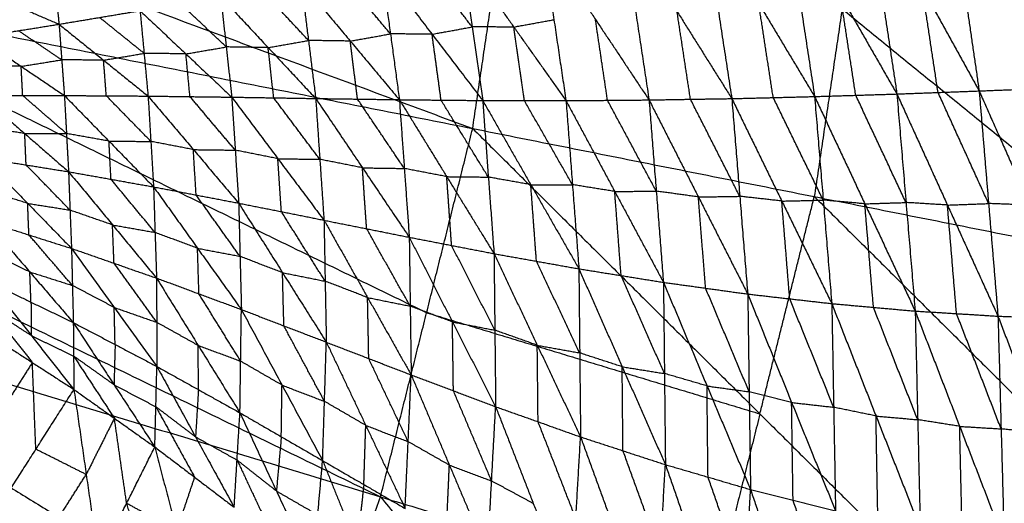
# Model space of a CAD drawing. Header units: millimetres. Extents: x -106 to 110, y -96 to 120.
# Tile 612 of 656: x 38.89 to 49.82, y -0.58 to 4.79. Entities that reach past the tile are written whole.
import ezdxf

# ---------------------------------------------------------------- set-up
doc = ezdxf.new("R2010")
doc.units = ezdxf.units.MM
doc.header["$MEASUREMENT"] = 0
doc.layers.add('Default', color=7, linetype='Continuous', true_color=0x000000)

msp = doc.modelspace()

# ---------------------------------------------------------------- linework, layer by layer
at = {"layer": 'Default'}
for points in [[(28.346, 9.343, 3.749), (36.131, 6.462, 3.779), (43.915, 3.582, 3.809)], [(43.915, 3.582, 3.809), (44.224, 5.665, 3.809), (44.533, 7.748, 3.809)], [(44.533, 7.748, 3.809), (48.017, 4.911, 3.835), (51.501, 2.073, 3.861)], [(48.382, 7.369, 3.835), (50.124, 5.951, 3.848), (51.866, 4.532, 3.861)], [(27.962, 6.755, 3.749), (35.427, 3.126, 3.779), (42.892, -0.504, 3.809)], [(27.962, 6.755, 3.749), (35.939, 5.169, 3.779), (43.915, 3.582, 3.809)], [(49.187, 6.404, -1.642), (49.363, 5.201, -2.119), (49.538, 3.999, -2.595)], [(49.187, 6.404, -1.642), (49.819, 5.219, -2.154), (50.451, 4.034, -2.666)], [(48.275, 6.283, -1.581), (48.45, 5.124, -2.041), (48.625, 3.965, -2.501)], [(48.275, 6.283, -1.581), (48.907, 5.141, -2.088), (49.538, 3.999, -2.595)], [(47.372, 6.147, -1.506), (47.542, 5.042, -1.945), (47.711, 3.937, -2.385)], [(47.372, 6.147, -1.506), (47.998, 5.056, -2.003), (48.625, 3.965, -2.501)], [(46.471, 6.001, -1.419), (46.631, 4.958, -1.834), (46.792, 3.914, -2.25)], [(46.471, 6.001, -1.419), (47.091, 4.969, -1.902), (47.711, 3.937, -2.385)], [(45.577, 5.847, -1.322), (45.725, 4.873, -1.711), (45.873, 3.899, -2.099)], [(45.577, 5.847, -1.322), (46.184, 4.88, -1.786), (46.792, 3.914, -2.25)], [(44.683, 5.687, -1.218), (44.817, 4.789, -1.578), (44.951, 3.891, -1.937)], [(44.683, 5.687, -1.218), (45.278, 4.793, -1.658), (45.873, 3.899, -2.099)], [(43.792, 5.524, -1.109), (43.909, 4.709, -1.438), (44.026, 3.893, -1.768)], [(43.792, 5.524, -1.109), (44.372, 4.708, -1.523), (44.951, 3.891, -1.937)], [(39.25, 5.419, 0.056), (39.286, 5.079, -0.264), (39.323, 4.739, -0.584)], [(42.903, 5.362, -0.998), (43.002, 4.632, -1.297), (43.101, 3.902, -1.596)], [(42.903, 5.362, -0.998), (43.464, 4.628, -1.383), (44.026, 3.893, -1.768)], [(43.909, 4.709, -1.438), (43.628, 5.076, -1.246), (43.347, 5.443, -1.053)], [(43.002, 4.632, -1.297), (42.729, 4.957, -1.12), (42.457, 5.282, -0.943)], [(35.939, 5.169, 3.779), (39.671, 3.354, 3.794), (43.404, 1.539, 3.809)], [(38.385, 5.143, 0.053), (38.854, 4.941, -0.265), (39.323, 4.739, -0.584)], [(42.011, 5.202, -0.888), (42.092, 4.559, -1.156), (42.172, 3.915, -1.424)], [(42.011, 5.202, -0.888), (42.556, 4.552, -1.242), (43.101, 3.902, -1.596)], [(49.082, 3.982, -2.548), (48.994, 4.561, -2.318), (48.907, 5.141, -2.088)], [(41.117, 5.044, -0.781), (41.179, 4.487, -1.019), (41.24, 3.93, -1.257)], [(41.117, 5.044, -0.781), (41.644, 4.48, -1.102), (42.172, 3.915, -1.424)], [(42.092, 4.559, -1.156), (41.828, 4.841, -0.995), (41.564, 5.123, -0.834)], [(48.168, 3.951, -2.443), (48.083, 4.504, -2.223), (47.998, 5.056, -2.003)], [(41.179, 4.487, -1.019), (40.924, 4.727, -0.874), (40.669, 4.967, -0.73)], [(47.252, 3.925, -2.317), (47.171, 4.447, -2.11), (47.091, 4.969, -1.902)], [(39.323, 4.739, -0.584), (39.772, 4.814, -0.631), (40.222, 4.889, -0.679)], [(40.267, 4.416, -0.889), (40.019, 4.615, -0.76), (39.772, 4.814, -0.631)], [(40.222, 4.889, -0.679), (40.267, 4.416, -0.889), (40.311, 3.942, -1.099)], [(40.222, 4.889, -0.679), (40.731, 4.41, -0.968), (41.24, 3.93, -1.257)], [(46.333, 3.907, -2.174), (46.259, 4.394, -1.98), (46.184, 4.88, -1.786)], [(48.017, 4.911, 3.835), (47.863, 3.869, 3.835), (47.708, 2.827, 3.835)], [(38.421, 4.595, -0.495), (38.872, 4.667, -0.539), (39.323, 4.739, -0.584)], [(39.323, 4.739, -0.584), (39.352, 4.344, -0.767), (39.382, 3.948, -0.951)], [(39.323, 4.739, -0.584), (39.817, 4.34, -0.841), (40.311, 3.942, -1.099)], [(43.464, 4.628, -1.383), (43.687, 4.668, -1.411), (43.909, 4.709, -1.438)], [(44.372, 4.708, -1.523), (44.14, 4.708, -1.481), (43.909, 4.709, -1.438)], [(44.372, 4.708, -1.523), (44.594, 4.749, -1.55), (44.817, 4.789, -1.578)], [(44.489, 3.892, -1.853), (44.43, 4.3, -1.688), (44.372, 4.708, -1.523)], [(45.412, 3.895, -2.018), (45.345, 4.344, -1.838), (45.278, 4.793, -1.658)], [(38.421, 4.595, -0.495), (38.902, 4.272, -0.723), (39.382, 3.948, -0.951)], [(39.352, 4.344, -0.767), (39.112, 4.505, -0.653), (38.872, 4.667, -0.539)], [(42.556, 4.552, -1.242), (42.779, 4.592, -1.27), (43.002, 4.632, -1.297)], [(43.464, 4.628, -1.383), (43.233, 4.63, -1.34), (43.002, 4.632, -1.297)], [(43.564, 3.897, -1.682), (43.514, 4.262, -1.533), (43.464, 4.628, -1.383)], [(40.731, 4.41, -0.968), (40.955, 4.448, -0.994), (41.179, 4.487, -1.019)], [(41.644, 4.48, -1.102), (41.411, 4.483, -1.061), (41.179, 4.487, -1.019)], [(41.644, 4.48, -1.102), (41.868, 4.519, -1.129), (42.092, 4.559, -1.156)], [(42.556, 4.552, -1.242), (42.324, 4.555, -1.199), (42.092, 4.559, -1.156)], [(42.636, 3.909, -1.51), (42.596, 4.23, -1.376), (42.556, 4.552, -1.242)], [(39.817, 4.34, -0.841), (40.042, 4.378, -0.865), (40.267, 4.416, -0.889)], [(40.731, 4.41, -0.968), (40.499, 4.413, -0.928), (40.267, 4.416, -0.889)], [(40.776, 3.936, -1.178), (40.754, 4.173, -1.073), (40.731, 4.41, -0.968)], [(41.706, 3.923, -1.341), (41.675, 4.201, -1.222), (41.644, 4.48, -1.102)], [(38.902, 4.272, -0.723), (38.67, 4.272, -0.689), (38.438, 4.272, -0.654)], [(38.902, 4.272, -0.723), (39.127, 4.308, -0.745), (39.352, 4.344, -0.767)], [(38.919, 3.948, -0.882), (38.91, 4.11, -0.802), (38.902, 4.272, -0.723)], [(39.817, 4.34, -0.841), (39.585, 4.342, -0.804), (39.352, 4.344, -0.767)], [(39.847, 3.945, -1.025), (39.832, 4.143, -0.933), (39.817, 4.34, -0.841)], [(27.326, 4.218, 3.749), (34.4, -0.126, 3.779), (41.473, -4.47, 3.809)], [(27.326, 4.218, 3.749), (35.109, 1.857, 3.779), (42.892, -0.504, 3.809)], [(38.455, 3.948, -0.813), (38.919, 3.948, -0.882), (39.382, 3.948, -0.951)], [(38.455, 3.948, -0.813), (38.942, 3.526, -0.928), (39.428, 3.103, -1.042)], [(39.405, 3.526, -0.997), (39.162, 3.737, -0.939), (38.919, 3.948, -0.882)], [(39.382, 3.948, -0.951), (39.405, 3.526, -0.997), (39.428, 3.103, -1.042)], [(39.382, 3.948, -0.951), (39.847, 3.945, -1.025), (40.311, 3.942, -1.099)], [(39.382, 3.948, -0.951), (39.877, 3.442, -1.077), (40.372, 2.935, -1.204)], [(40.342, 3.439, -1.152), (40.094, 3.692, -1.088), (39.847, 3.945, -1.025)], [(40.311, 3.942, -1.099), (40.342, 3.439, -1.152), (40.372, 2.935, -1.204)], [(40.311, 3.942, -1.099), (40.776, 3.936, -1.178), (41.24, 3.93, -1.257)], [(40.311, 3.942, -1.099), (40.814, 3.348, -1.238), (41.317, 2.754, -1.378)], [(41.279, 3.342, -1.317), (41.027, 3.639, -1.248), (40.776, 3.936, -1.178)], [(46.792, 3.914, -2.25), (47.252, 3.925, -2.317), (47.711, 3.937, -2.385)], [(47.711, 3.937, -2.385), (48.168, 3.951, -2.443), (48.625, 3.965, -2.501)], [(47.711, 3.937, -2.385), (47.807, 2.788, -2.496), (47.902, 1.64, -2.607)], [(47.711, 3.937, -2.385), (48.269, 2.747, -2.558), (48.828, 1.557, -2.732)], [(48.726, 2.761, -2.616), (48.447, 3.356, -2.53), (48.168, 3.951, -2.443)], [(48.625, 3.965, -2.501), (49.082, 3.982, -2.548), (49.538, 3.999, -2.595)], [(48.625, 3.965, -2.501), (48.726, 2.761, -2.616), (48.828, 1.557, -2.732)], [(48.625, 3.965, -2.501), (49.186, 2.733, -2.667), (49.747, 1.5, -2.833)], [(49.643, 2.75, -2.714), (49.362, 3.366, -2.631), (49.082, 3.982, -2.548)], [(49.538, 3.999, -2.595), (49.995, 4.017, -2.631), (50.451, 4.034, -2.666)], [(49.538, 3.999, -2.595), (49.643, 2.75, -2.714), (49.747, 1.5, -2.833)], [(49.538, 3.999, -2.595), (50.1, 2.733, -2.751), (50.662, 1.467, -2.908)], [(41.24, 3.93, -1.257), (41.279, 3.342, -1.317), (41.317, 2.754, -1.378)], [(41.24, 3.93, -1.257), (41.706, 3.923, -1.341), (42.172, 3.915, -1.424)], [(41.24, 3.93, -1.257), (41.752, 3.247, -1.409), (42.264, 2.565, -1.56)], [(42.218, 3.24, -1.492), (41.962, 3.581, -1.417), (41.706, 3.923, -1.341)], [(42.172, 3.915, -1.424), (42.218, 3.24, -1.492), (42.264, 2.565, -1.56)], [(42.172, 3.915, -1.424), (42.636, 3.909, -1.51), (43.101, 3.902, -1.596)], [(42.172, 3.915, -1.424), (42.691, 3.146, -1.586), (43.211, 2.376, -1.748)], [(43.156, 3.139, -1.672), (42.896, 3.524, -1.591), (42.636, 3.909, -1.51)], [(43.101, 3.902, -1.596), (43.156, 3.139, -1.672), (43.211, 2.376, -1.748)], [(43.101, 3.902, -1.596), (43.564, 3.897, -1.682), (44.026, 3.893, -1.768)], [(43.101, 3.902, -1.596), (43.627, 3.048, -1.766), (44.152, 2.194, -1.936)], [(44.089, 3.043, -1.852), (43.826, 3.47, -1.767), (43.564, 3.897, -1.682)], [(44.026, 3.893, -1.768), (44.089, 3.043, -1.852), (44.152, 2.194, -1.936)], [(44.026, 3.893, -1.768), (44.489, 3.892, -1.853), (44.951, 3.891, -1.937)], [(44.026, 3.893, -1.768), (44.56, 2.959, -1.944), (45.094, 2.026, -2.12)], [(45.023, 2.959, -2.029), (44.756, 3.425, -1.941), (44.489, 3.892, -1.853)], [(44.951, 3.891, -1.937), (45.412, 3.895, -2.018), (45.873, 3.899, -2.099)], [(44.951, 3.891, -1.937), (45.023, 2.959, -2.029), (45.094, 2.026, -2.12)], [(44.951, 3.891, -1.937), (45.492, 2.884, -2.117), (46.033, 1.876, -2.297)], [(45.953, 2.887, -2.198), (45.683, 3.391, -2.108), (45.412, 3.895, -2.018)], [(45.873, 3.899, -2.099), (46.333, 3.907, -2.174), (46.792, 3.914, -2.25)], [(45.873, 3.899, -2.099), (45.953, 2.887, -2.198), (46.033, 1.876, -2.297)], [(45.873, 3.899, -2.099), (46.421, 2.823, -2.28), (46.969, 1.746, -2.46)], [(46.88, 2.83, -2.355), (46.607, 3.368, -2.265), (46.333, 3.907, -2.174)], [(46.792, 3.914, -2.25), (46.88, 2.83, -2.355), (46.969, 1.746, -2.46)], [(46.792, 3.914, -2.25), (47.347, 2.777, -2.428), (47.902, 1.64, -2.607)], [(47.807, 2.788, -2.496), (47.529, 3.357, -2.407), (47.252, 3.925, -2.317)], [(38.942, 3.526, -0.928), (38.706, 3.563, -0.89), (38.471, 3.6, -0.853)], [(38.957, 3.178, -0.967), (38.949, 3.352, -0.947), (38.942, 3.526, -0.928)], [(38.942, 3.526, -0.928), (39.173, 3.526, -0.962), (39.405, 3.526, -0.997)], [(39.877, 3.442, -1.077), (39.641, 3.484, -1.037), (39.405, 3.526, -0.997)], [(42.892, -0.504, 3.809), (43.404, 1.539, 3.809), (43.915, 3.582, 3.809)], [(43.915, 3.582, 3.809), (47.104, 0.416, 3.835), (50.293, -2.749, 3.861)], [(43.915, 3.582, 3.809), (47.708, 2.827, 3.835), (51.501, 2.073, 3.861)], [(39.9, 3.019, -1.123), (39.888, 3.23, -1.1), (39.877, 3.442, -1.077)], [(39.877, 3.442, -1.077), (40.109, 3.44, -1.115), (40.342, 3.439, -1.152)], [(40.814, 3.348, -1.238), (40.578, 3.393, -1.195), (40.342, 3.439, -1.152)], [(40.845, 2.845, -1.291), (40.829, 3.096, -1.265), (40.814, 3.348, -1.238)], [(40.814, 3.348, -1.238), (41.046, 3.345, -1.278), (41.279, 3.342, -1.317)], [(41.752, 3.247, -1.409), (41.516, 3.295, -1.363), (41.279, 3.342, -1.317)], [(38.487, 3.253, -0.892), (38.957, 3.178, -0.967), (39.428, 3.103, -1.042)], [(38.487, 3.253, -0.892), (38.974, 2.752, -0.909), (39.461, 2.252, -0.926)], [(39.444, 2.677, -0.984), (39.201, 2.928, -0.976), (38.957, 3.178, -0.967)], [(41.791, 2.66, -1.469), (41.772, 2.954, -1.439), (41.752, 3.247, -1.409)], [(41.752, 3.247, -1.409), (41.985, 3.244, -1.45), (42.218, 3.24, -1.492)], [(42.691, 3.146, -1.586), (42.455, 3.193, -1.539), (42.218, 3.24, -1.492)], [(39.428, 3.103, -1.042), (39.444, 2.677, -0.984), (39.461, 2.252, -0.926)], [(39.428, 3.103, -1.042), (39.9, 3.019, -1.123), (40.372, 2.935, -1.204)], [(39.428, 3.103, -1.042), (39.916, 2.513, -1.057), (40.405, 1.923, -1.071)], [(42.738, 2.47, -1.654), (42.714, 2.808, -1.62), (42.691, 3.146, -1.586)], [(42.691, 3.146, -1.586), (42.923, 3.142, -1.629), (43.156, 3.139, -1.672)], [(43.627, 3.048, -1.766), (43.391, 3.093, -1.719), (43.156, 3.139, -1.672)], [(40.388, 2.429, -1.138), (40.144, 2.724, -1.13), (39.9, 3.019, -1.123)], [(43.681, 2.285, -1.842), (43.654, 2.666, -1.804), (43.627, 3.048, -1.766)], [(43.627, 3.048, -1.766), (43.858, 3.046, -1.809), (44.089, 3.043, -1.852)], [(44.56, 2.959, -1.944), (44.325, 3.001, -1.898), (44.089, 3.043, -1.852)], [(44.623, 2.11, -2.028), (44.592, 2.534, -1.986), (44.56, 2.959, -1.944)], [(44.56, 2.959, -1.944), (44.792, 2.959, -1.987), (45.023, 2.959, -2.029)], [(45.492, 2.884, -2.117), (45.257, 2.921, -2.073), (45.023, 2.959, -2.029)], [(38.974, 2.752, -0.909), (38.737, 2.827, -0.875), (38.501, 2.903, -0.842)], [(40.372, 2.935, -1.204), (40.388, 2.429, -1.138), (40.405, 1.923, -1.071)], [(40.372, 2.935, -1.204), (40.845, 2.845, -1.291), (41.317, 2.754, -1.378)], [(40.372, 2.935, -1.204), (40.86, 2.254, -1.215), (41.347, 1.574, -1.226)], [(41.332, 2.164, -1.302), (41.088, 2.504, -1.296), (40.845, 2.845, -1.291)], [(45.492, 2.884, -2.117), (45.723, 2.885, -2.158), (45.953, 2.887, -2.198)], [(45.563, 1.951, -2.209), (45.528, 2.417, -2.163), (45.492, 2.884, -2.117)], [(46.421, 2.823, -2.28), (46.187, 2.855, -2.239), (45.953, 2.887, -2.198)], [(38.988, 2.402, -0.859), (38.981, 2.577, -0.884), (38.974, 2.752, -0.909)], [(38.974, 2.752, -0.909), (39.209, 2.715, -0.947), (39.444, 2.677, -0.984)], [(41.317, 2.754, -1.378), (41.332, 2.164, -1.302), (41.347, 1.574, -1.226)], [(41.317, 2.754, -1.378), (41.791, 2.66, -1.469), (42.264, 2.565, -1.56)], [(41.317, 2.754, -1.378), (41.804, 1.983, -1.383), (42.29, 1.212, -1.389)], [(46.421, 2.823, -2.28), (46.651, 2.826, -2.317), (46.88, 2.83, -2.355)], [(46.501, 1.811, -2.379), (46.461, 2.317, -2.329), (46.421, 2.823, -2.28)], [(47.347, 2.777, -2.428), (47.114, 2.804, -2.392), (46.88, 2.83, -2.355)], [(47.104, 0.416, 3.835), (47.406, 1.622, 3.835), (47.708, 2.827, 3.835)], [(47.347, 2.777, -2.428), (47.577, 2.782, -2.462), (47.807, 2.788, -2.496)], [(47.435, 1.693, -2.534), (47.391, 2.235, -2.481), (47.347, 2.777, -2.428)], [(47.708, 2.827, 3.835), (49.303, 1.245, 3.848), (50.897, -0.338, 3.861)], [(48.269, 2.747, -2.558), (48.038, 2.767, -2.527), (47.807, 2.788, -2.496)], [(48.269, 2.747, -2.558), (48.498, 2.754, -2.587), (48.726, 2.761, -2.616)], [(48.365, 1.598, -2.669), (48.317, 2.173, -2.614), (48.269, 2.747, -2.558)], [(49.186, 2.733, -2.667), (48.956, 2.747, -2.642), (48.726, 2.761, -2.616)], [(49.186, 2.733, -2.667), (49.415, 2.741, -2.69), (49.643, 2.75, -2.714)], [(50.1, 2.733, -2.751), (49.871, 2.741, -2.733), (49.643, 2.75, -2.714)], [(39.916, 2.513, -1.057), (39.68, 2.595, -1.02), (39.444, 2.677, -0.984)], [(42.277, 1.888, -1.475), (42.034, 2.274, -1.472), (41.791, 2.66, -1.469)], [(49.287, 1.529, -2.782), (49.237, 2.131, -2.724), (49.186, 2.733, -2.667)], [(38.515, 2.553, -0.791), (38.988, 2.402, -0.859), (39.461, 2.252, -0.926)], [(38.515, 2.553, -0.791), (38.998, 1.991, -0.676), (39.481, 1.429, -0.561)], [(42.264, 2.565, -1.56), (42.277, 1.888, -1.475), (42.29, 1.212, -1.389)], [(42.264, 2.565, -1.56), (42.738, 2.47, -1.654), (43.211, 2.376, -1.748)], [(42.264, 2.565, -1.56), (42.748, 1.707, -1.559), (43.232, 0.849, -1.557)], [(39.933, 2.087, -0.998), (39.925, 2.3, -1.027), (39.916, 2.513, -1.057)], [(39.916, 2.513, -1.057), (40.152, 2.471, -1.097), (40.388, 2.429, -1.138)], [(40.86, 2.254, -1.215), (40.624, 2.342, -1.176), (40.388, 2.429, -1.138)], [(43.221, 1.612, -1.652), (42.979, 2.041, -1.653), (42.738, 2.47, -1.654)], [(39.471, 1.841, -0.743), (39.229, 2.121, -0.801), (38.988, 2.402, -0.859)], [(43.211, 2.376, -1.748), (43.221, 1.612, -1.652), (43.232, 0.849, -1.557)], [(43.211, 2.376, -1.748), (43.681, 2.285, -1.842), (44.152, 2.194, -1.936)], [(43.211, 2.376, -1.748), (43.69, 1.436, -1.737), (44.17, 0.496, -1.726)], [(38.998, 1.991, -0.676), (38.763, 2.104, -0.655), (38.528, 2.217, -0.634)], [(39.461, 2.252, -0.926), (39.471, 1.841, -0.743), (39.481, 1.429, -0.561)], [(39.461, 2.252, -0.926), (39.933, 2.087, -0.998), (40.405, 1.923, -1.071)], [(39.461, 2.252, -0.926), (39.935, 1.597, -0.789), (40.409, 0.942, -0.653)], [(40.876, 1.748, -1.148), (40.868, 2.001, -1.182), (40.86, 2.254, -1.215)], [(40.86, 2.254, -1.215), (41.096, 2.209, -1.258), (41.332, 2.164, -1.302)], [(44.161, 1.345, -1.831), (43.921, 1.815, -1.836), (43.681, 2.285, -1.842)], [(44.152, 2.194, -1.936), (44.161, 1.345, -1.831), (44.17, 0.496, -1.726)], [(44.152, 2.194, -1.936), (44.623, 2.11, -2.028), (45.094, 2.026, -2.12)], [(44.152, 2.194, -1.936), (44.632, 1.178, -1.913), (45.113, 0.161, -1.891)], [(40.407, 1.432, -0.862), (40.17, 1.76, -0.93), (39.933, 2.087, -0.998)], [(41.804, 1.983, -1.383), (41.568, 2.073, -1.343), (41.332, 2.164, -1.302)], [(45.103, 1.093, -2.006), (44.863, 1.602, -2.017), (44.623, 2.11, -2.028)], [(39.011, 1.656, -0.518), (39.005, 1.823, -0.597), (38.998, 1.991, -0.676)], [(38.998, 1.991, -0.676), (39.234, 1.916, -0.71), (39.471, 1.841, -0.743)], [(41.819, 1.393, -1.308), (41.811, 1.688, -1.346), (41.804, 1.983, -1.383)], [(41.804, 1.983, -1.383), (42.04, 1.936, -1.429), (42.277, 1.888, -1.475)], [(45.094, 2.026, -2.12), (45.103, 1.093, -2.006), (45.113, 0.161, -1.891)], [(45.094, 2.026, -2.12), (45.563, 1.951, -2.209), (46.033, 1.876, -2.297)], [(45.094, 2.026, -2.12), (45.575, 0.939, -2.085), (46.055, -0.147, -2.049)], [(38.542, 1.882, -0.476), (39.011, 1.656, -0.518), (39.481, 1.429, -0.561)], [(38.542, 1.882, -0.476), (39.015, 1.284, -0.208), (39.488, 0.687, 0.061)], [(40.405, 1.923, -1.071), (40.407, 1.432, -0.862), (40.409, 0.942, -0.653)], [(40.405, 1.923, -1.071), (40.868, 1.175, -0.911), (41.331, 0.428, -0.751)], [(40.405, 1.923, -1.071), (40.876, 1.748, -1.148), (41.347, 1.574, -1.226)], [(42.748, 1.707, -1.559), (42.513, 1.798, -1.517), (42.277, 1.888, -1.475)], [(46.044, 0.864, -2.173), (45.804, 1.407, -2.191), (45.563, 1.951, -2.209)], [(46.033, 1.876, -2.297), (46.044, 0.864, -2.173), (46.055, -0.147, -2.049)], [(46.033, 1.876, -2.297), (46.501, 1.811, -2.379), (46.969, 1.746, -2.46)], [(46.033, 1.876, -2.297), (46.517, 0.726, -2.246), (47, -0.423, -2.196)], [(26.445, 1.755, 3.749), (33.059, -3.261, 3.779), (39.672, -8.277, 3.809)], [(26.445, 1.755, 3.749), (33.959, -1.357, 3.779), (41.473, -4.47, 3.809)], [(35.109, 1.857, 3.779), (38.646, -0.315, 3.794), (42.182, -2.487, 3.809)], [(39.935, 1.597, -0.789), (39.703, 1.719, -0.766), (39.471, 1.841, -0.743)], [(46.984, 0.662, -2.328), (46.743, 1.236, -2.353), (46.501, 1.811, -2.379)], [(39.011, 1.656, -0.518), (39.013, 1.47, -0.363), (39.015, 1.284, -0.208)], [(41.339, 1.001, -0.988), (41.107, 1.374, -1.068), (40.876, 1.748, -1.148)], [(42.761, 1.03, -1.473), (42.755, 1.369, -1.516), (42.748, 1.707, -1.559)], [(42.748, 1.707, -1.559), (42.985, 1.66, -1.606), (43.221, 1.612, -1.652)], [(46.969, 1.746, -2.46), (46.984, 0.662, -2.328), (47, -0.423, -2.196)], [(46.969, 1.746, -2.46), (47.435, 1.693, -2.534), (47.902, 1.64, -2.607)], [(46.969, 1.746, -2.46), (47.456, 0.543, -2.394), (47.944, -0.66, -2.327)], [(47.923, 0.49, -2.467), (47.679, 1.091, -2.5), (47.435, 1.693, -2.534)], [(38.553, 1.583, -0.21), (38.79, 1.284, -0.076), (39.026, 0.986, 0.059)], [(39.015, 1.284, -0.208), (38.784, 1.434, -0.209), (38.553, 1.583, -0.21)], [(39.945, 1.186, -0.607), (39.94, 1.391, -0.698), (39.935, 1.597, -0.789)], [(39.935, 1.597, -0.789), (40.171, 1.514, -0.825), (40.407, 1.432, -0.862)], [(41.331, 0.428, -0.751), (41.339, 1.001, -0.988), (41.347, 1.574, -1.226)], [(41.347, 1.574, -1.226), (41.798, 0.736, -1.04), (42.249, -0.102, -0.854)], [(41.347, 1.574, -1.226), (41.819, 1.393, -1.308), (42.29, 1.212, -1.389)], [(43.69, 1.436, -1.737), (43.456, 1.524, -1.695), (43.221, 1.612, -1.652)], [(43.404, 1.539, 3.809), (45.254, 0.978, 3.822), (47.104, 0.416, 3.835)], [(47.902, 1.64, -2.607), (47.923, 0.49, -2.467), (47.944, -0.66, -2.327)], [(47.902, 1.64, -2.607), (48.365, 1.598, -2.669), (48.828, 1.557, -2.732)], [(47.902, 1.64, -2.607), (48.393, 0.393, -2.523), (48.884, -0.854, -2.439)], [(48.856, 0.352, -2.586), (48.61, 0.975, -2.628), (48.365, 1.598, -2.669)], [(48.828, 1.557, -2.732), (48.856, 0.352, -2.586), (48.884, -0.854, -2.439)], [(48.828, 1.557, -2.732), (49.287, 1.529, -2.782), (49.747, 1.5, -2.833)], [(48.828, 1.557, -2.732), (49.322, 0.278, -2.631), (49.816, -1.001, -2.529)], [(39.481, 1.429, -0.561), (39.484, 1.058, -0.25), (39.488, 0.687, 0.061)], [(39.481, 1.429, -0.561), (39.933, 0.739, -0.248), (40.386, 0.049, 0.066)], [(39.481, 1.429, -0.561), (39.945, 1.186, -0.607), (40.409, 0.942, -0.653)], [(40.868, 1.175, -0.911), (40.637, 1.304, -0.886), (40.407, 1.432, -0.862)], [(43.701, 0.673, -1.641), (43.696, 1.054, -1.689), (43.69, 1.436, -1.737)], [(43.69, 1.436, -1.737), (43.926, 1.391, -1.784), (44.161, 1.345, -1.831)], [(49.782, 0.25, -2.681), (49.535, 0.889, -2.732), (49.287, 1.529, -2.782)], [(49.747, 1.5, -2.833), (49.782, 0.25, -2.681), (49.816, -1.001, -2.529)], [(49.747, 1.5, -2.833), (50.205, 1.484, -2.87), (50.662, 1.467, -2.908)], [(49.747, 1.5, -2.833), (50.243, 0.2, -2.715), (50.739, -1.1, -2.597)], [(42.27, 0.555, -1.122), (42.044, 0.974, -1.215), (41.819, 1.393, -1.308)], [(44.632, 1.178, -1.913), (44.397, 1.261, -1.872), (44.161, 1.345, -1.831)], [(38.565, 1.284, 0.056), (39.026, 0.986, 0.059), (39.488, 0.687, 0.061)], [(39.015, 1.284, -0.208), (39.249, 1.171, -0.229), (39.484, 1.058, -0.25)], [(42.249, -0.102, -0.854), (42.27, 0.555, -1.122), (42.29, 1.212, -1.389)], [(42.29, 1.212, -1.389), (42.728, 0.289, -1.175), (43.165, -0.633, -0.96)], [(42.29, 1.212, -1.389), (42.761, 1.03, -1.473), (43.232, 0.849, -1.557)], [(39.945, 1.186, -0.607), (39.939, 0.962, -0.427), (39.933, 0.739, -0.248)], [(40.87, 0.685, -0.702), (40.869, 0.93, -0.806), (40.868, 1.175, -0.911)], [(40.868, 1.175, -0.911), (41.103, 1.088, -0.949), (41.339, 1.001, -0.988)], [(44.641, 0.329, -1.808), (44.637, 0.753, -1.861), (44.632, 1.178, -1.913)], [(44.632, 1.178, -1.913), (44.868, 1.135, -1.96), (45.103, 1.093, -2.006)], [(45.575, 0.939, -2.085), (45.339, 1.016, -2.045), (45.103, 1.093, -2.006)], [(39.026, 0.986, 0.059), (38.815, 0.654, -0.272), (38.604, 0.322, -0.602)], [(39.065, 0.024, -0.6), (39.046, 0.505, -0.271), (39.026, 0.986, 0.059)], [(39.484, 1.058, -0.25), (39.71, 0.713, -0.093), (39.937, 0.368, 0.063)], [(39.933, 0.739, -0.248), (39.709, 0.899, -0.249), (39.484, 1.058, -0.25)], [(41.798, 0.736, -1.04), (41.568, 0.868, -1.014), (41.339, 1.001, -0.988)], [(43.199, 0.108, -1.259), (42.98, 0.569, -1.366), (42.761, 1.03, -1.473)], [(40.386, 0.049, 0.066), (40.398, 0.495, -0.293), (40.409, 0.942, -0.653)], [(40.409, 0.942, -0.653), (40.838, 0.161, -0.291), (41.267, -0.62, 0.071)], [(40.409, 0.942, -0.653), (40.87, 0.685, -0.702), (41.331, 0.428, -0.751)], [(45.584, 0.007, -1.97), (45.579, 0.473, -2.027), (45.575, 0.939, -2.085)], [(45.575, 0.939, -2.085), (45.809, 0.902, -2.129), (46.044, 0.864, -2.173)], [(43.165, -0.633, -0.96), (43.199, 0.108, -1.259), (43.232, 0.849, -1.557)], [(43.232, 0.849, -1.557), (43.656, -0.152, -1.312), (44.081, -1.153, -1.066)], [(43.232, 0.849, -1.557), (43.701, 0.673, -1.641), (44.17, 0.496, -1.726)], [(46.517, 0.726, -2.246), (46.28, 0.795, -2.21), (46.044, 0.864, -2.173)], [(38.643, -0.64, -1.26), (39.065, 0.024, -0.6), (39.488, 0.687, 0.061)], [(39.488, 0.687, 0.061), (39.624, -0.256, -0.541), (39.761, -1.2, -1.143)], [(39.488, 0.687, 0.061), (39.937, 0.368, 0.063), (40.386, 0.049, 0.066)], [(39.933, 0.739, -0.248), (40.165, 0.617, -0.271), (40.398, 0.495, -0.293)], [(40.87, 0.685, -0.702), (40.854, 0.423, -0.496), (40.838, 0.161, -0.291)], [(41.79, 0.163, -0.802), (41.794, 0.449, -0.921), (41.798, 0.736, -1.04)], [(41.798, 0.736, -1.04), (42.034, 0.645, -1.081), (42.27, 0.555, -1.122)], [(44.125, -0.328, -1.396), (43.913, 0.172, -1.519), (43.701, 0.673, -1.641)], [(46.528, -0.285, -2.122), (46.522, 0.221, -2.184), (46.517, 0.726, -2.246)], [(46.517, 0.726, -2.246), (46.751, 0.694, -2.287), (46.984, 0.662, -2.328)], [(47.456, 0.543, -2.394), (47.22, 0.602, -2.361), (46.984, 0.662, -2.328)], [(42.728, 0.289, -1.175), (42.499, 0.422, -1.148), (42.27, 0.555, -1.122)], [(40.398, 0.495, -0.293), (40.612, 0.105, -0.113), (40.827, -0.285, 0.068)], [(40.838, 0.161, -0.291), (40.618, 0.328, -0.292), (40.398, 0.495, -0.293)], [(44.081, -1.153, -1.066), (44.125, -0.328, -1.396), (44.17, 0.496, -1.726)], [(44.17, 0.496, -1.726), (44.588, -0.578, -1.448), (45.007, -1.651, -1.171)], [(44.17, 0.496, -1.726), (44.641, 0.329, -1.808), (45.113, 0.161, -1.891)], [(47.472, -0.541, -2.261), (47.464, 0.001, -2.328), (47.456, 0.543, -2.394)], [(47.456, 0.543, -2.394), (47.69, 0.516, -2.43), (47.923, 0.49, -2.467)], [(48.393, 0.393, -2.523), (48.158, 0.441, -2.495), (47.923, 0.49, -2.467)], [(39.937, 0.368, 0.063), (39.78, 0.056, -0.239), (39.624, -0.256, -0.541)], [(40.073, -0.576, -0.539), (40.005, -0.104, -0.238), (39.937, 0.368, 0.063)], [(41.267, -0.62, 0.071), (41.299, -0.096, -0.34), (41.331, 0.428, -0.751)], [(41.331, 0.428, -0.751), (41.736, -0.439, -0.337), (42.141, -1.306, 0.076)], [(41.331, 0.428, -0.751), (41.79, 0.163, -0.802), (42.249, -0.102, -0.854)], [(45.06, -0.745, -1.531), (44.851, -0.208, -1.67), (44.641, 0.329, -1.808)], [(47.104, 0.416, 3.835), (46.848, -0.605, 3.835), (46.592, -1.626, 3.835)], [(48.414, -0.757, -2.383), (48.403, -0.182, -2.453), (48.393, 0.393, -2.523)], [(48.393, 0.393, -2.523), (48.624, 0.372, -2.554), (48.856, 0.352, -2.586)], [(49.322, 0.278, -2.631), (49.089, 0.315, -2.608), (48.856, 0.352, -2.586)], [(42.707, -0.368, -0.907), (42.717, -0.039, -1.041), (42.728, 0.289, -1.175)], [(42.728, 0.289, -1.175), (42.963, 0.198, -1.217), (43.199, 0.108, -1.259)], [(49.35, -0.927, -2.484), (49.336, -0.325, -2.558), (49.322, 0.278, -2.631)], [(49.322, 0.278, -2.631), (49.552, 0.264, -2.656), (49.782, 0.25, -2.681)], [(50.243, 0.2, -2.715), (50.012, 0.225, -2.698), (49.782, 0.25, -2.681)], [(40.838, 0.161, -0.291), (41.069, 0.033, -0.315), (41.299, -0.096, -0.34)], [(41.79, 0.163, -0.802), (41.763, -0.138, -0.57), (41.736, -0.439, -0.337)], [(45.007, -1.651, -1.171), (45.06, -0.745, -1.531), (45.113, 0.161, -1.891)], [(45.113, 0.161, -1.891), (45.527, -0.977, -1.581), (45.941, -2.116, -1.271)], [(45.113, 0.161, -1.891), (45.584, 0.007, -1.97), (46.055, -0.147, -2.049)], [(39.624, -0.256, -0.541), (39.345, -0.116, -0.57), (39.065, 0.024, -0.6)], [(39.761, -1.2, -1.143), (40.073, -0.576, -0.539), (40.386, 0.049, 0.066)], [(40.386, 0.049, 0.066), (40.627, -0.878, -0.475), (40.868, -1.805, -1.015)], [(40.386, 0.049, 0.066), (40.827, -0.285, 0.068), (41.267, -0.62, 0.071)], [(43.656, -0.152, -1.312), (43.427, -0.022, -1.285), (43.199, 0.108, -1.259)], [(45.998, -1.131, -1.66), (45.791, -0.562, -1.815), (45.584, 0.007, -1.97)], [(41.299, -0.096, -0.34), (41.502, -0.529, -0.133), (41.704, -0.963, 0.074)], [(41.736, -0.439, -0.337), (41.517, -0.268, -0.339), (41.299, -0.096, -0.34)], [(42.141, -1.306, 0.076), (42.195, -0.704, -0.389), (42.249, -0.102, -0.854)], [(42.249, -0.102, -0.854), (42.629, -1.048, -0.386), (43.01, -1.994, 0.082)], [(42.249, -0.102, -0.854), (42.707, -0.368, -0.907), (43.165, -0.633, -0.96)], [(43.623, -0.893, -1.013), (43.64, -0.522, -1.162), (43.656, -0.152, -1.312)], [(43.656, -0.152, -1.312), (43.891, -0.24, -1.354), (44.125, -0.328, -1.396)], [(45.941, -2.116, -1.271), (45.998, -1.131, -1.66), (46.055, -0.147, -2.049)], [(46.055, -0.147, -2.049), (46.471, -1.342, -1.706), (46.888, -2.537, -1.363)], [(46.055, -0.147, -2.049), (46.528, -0.285, -2.122), (47, -0.423, -2.196)], [(39.202, -0.92, -1.202), (39.413, -0.588, -0.871), (39.624, -0.256, -0.541)], [(40.827, -0.285, 0.068), (40.727, -0.582, -0.203), (40.627, -0.878, -0.475)], [(46.944, -1.48, -1.779), (46.736, -0.882, -1.951), (46.528, -0.285, -2.122)], [(42.707, -0.368, -0.907), (42.668, -0.708, -0.646), (42.629, -1.048, -0.386)], [(44.588, -0.578, -1.448), (44.357, -0.453, -1.422), (44.125, -0.328, -1.396)], [(46.888, -2.537, -1.363), (46.944, -1.48, -1.779), (47, -0.423, -2.196)], [(47, -0.423, -2.196), (47.42, -1.663, -1.821), (47.839, -2.903, -1.446)], [(47, -0.423, -2.196), (47.472, -0.541, -2.261), (47.944, -0.66, -2.327)], [(41.473, -4.47, 3.809), (42.182, -2.487, 3.809), (42.892, -0.504, 3.809)], [(41.736, -0.439, -0.337), (41.965, -0.572, -0.363), (42.195, -0.704, -0.389)], [(42.892, -0.504, 3.809), (45.755, -3.967, 3.835), (48.618, -7.429, 3.861)], [(42.892, -0.504, 3.809), (46.592, -1.626, 3.835), (50.293, -2.749, 3.861)], [(47.892, -1.782, -1.886), (47.682, -1.161, -2.074), (47.472, -0.541, -2.261)], [(40.073, -0.576, -0.539), (40.194, -1.039, -0.809), (40.315, -1.502, -1.079)], [(40.627, -0.878, -0.475), (40.35, -0.727, -0.507), (40.073, -0.576, -0.539)]]:
    msp.add_open_spline(points, degree=2, dxfattribs=at)

doc.saveas('drawing.dxf')
